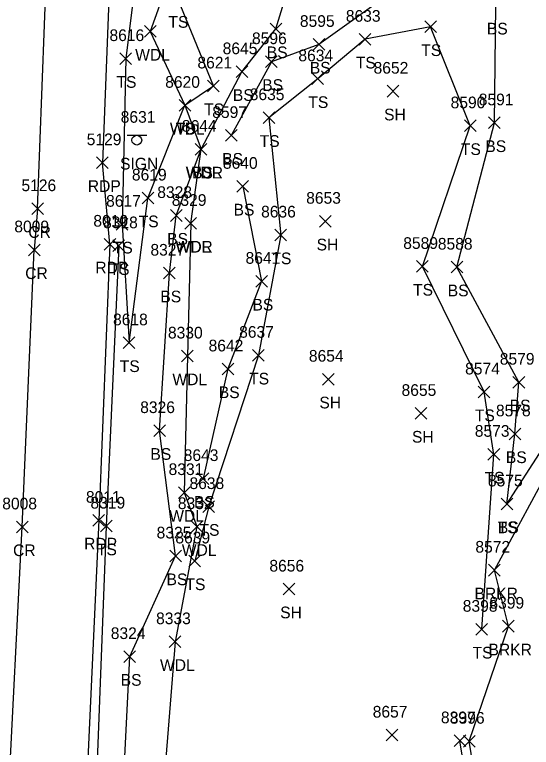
# Model space of a CAD drawing. Extents: x 1482574 to 1485769, y 580696 to 595649.
# Drawn here: x 1485155 to 1485243.5, y 581233 to 581358.4 of the extents above; entities that cross this region are included whole.
import ezdxf

# ---------------------------------------------------------------- set-up
doc = ezdxf.new("R2010")
doc.units = 0
for name, color, linetype in [('L_A', 7, 'Continuous'), ('L_I', 7, 'Continuous'), ('L_TIC', 7, 'Continuous'), ('LAWA', 7, 'Continuous'), ('LAWE', 7, 'Continuous'), ('LELB', 7, 'Continuous'), ('P_A', 7, 'Continuous'), ('P_I', 7, 'Continuous'), ('P_TIC', 7, 'Continuous'), ('PET', 7, 'Continuous'), ('PRC', 7, 'Continuous'), ('S_A', 7, 'Continuous'), ('S_I', 7, 'Continuous'), ('SSGN', 7, 'Continuous')]:
    doc.layers.add(name, color=color, linetype=linetype)

msp = doc.modelspace()

# ---------------------------------------------------------------- linework, layer by layer
at = {"layer": 'L_TIC'}
for points in [[(1485198.72, 581354.97), (1485200.72, 581356.97)], [(1485200.72, 581354.97), (1485198.72, 581356.97)], [(1485225.21, 581355.34), (1485227.21, 581357.34)], [(1485227.21, 581355.34), (1485225.21, 581357.34)], [(1485177.21, 581354.55), (1485179.21, 581356.55)], [(1485179.21, 581354.55), (1485177.21, 581356.55)], [(1485214, 581353.22), (1485216, 581355.21)], [(1485216, 581353.22), (1485214, 581355.21)], [(1485206.08, 581352.34), (1485208.08, 581354.33)], [(1485208.08, 581352.34), (1485206.08, 581354.33)], [(1485173.02, 581349.9), (1485175.02, 581351.9)], [(1485175.02, 581349.9), (1485173.02, 581351.9)], [(1485197.95, 581349.37), (1485199.95, 581351.37)], [(1485199.95, 581349.37), (1485197.95, 581351.37)], [(1485192.92, 581347.65), (1485194.92, 581349.65)], [(1485194.92, 581347.65), (1485192.92, 581349.65)], [(1485205.88, 581346.44), (1485207.87, 581348.44)], [(1485207.87, 581346.44), (1485205.88, 581348.44)], [(1485188.03, 581345.21), (1485190.03, 581347.21)], [(1485190.03, 581345.21), (1485188.03, 581347.21)], [(1485218.76, 581344.32), (1485220.76, 581346.32)], [(1485220.76, 581344.32), (1485218.76, 581346.32)], [(1485183.16, 581341.9), (1485185.16, 581343.9)], [(1485185.16, 581341.9), (1485183.16, 581343.9)], [(1485183.16, 581341.9), (1485185.16, 581343.9)], [(1485185.16, 581341.9), (1485183.16, 581343.9)], [(1485197.55, 581339.78), (1485199.54, 581341.78)], [(1485199.54, 581339.78), (1485197.55, 581341.78)], [(1485236.15, 581338.9), (1485238.15, 581340.9)], [(1485238.15, 581338.9), (1485236.15, 581340.9)], [(1485231.99, 581338.39), (1485233.99, 581340.39)], [(1485233.99, 581338.39), (1485231.99, 581340.39)], [(1485191.09, 581336.74), (1485193.09, 581338.73)], [(1485193.09, 581336.74), (1485191.09, 581338.73)], [(1485185.92, 581334.37), (1485187.92, 581336.37)], [(1485187.92, 581334.37), (1485185.92, 581336.37)], [(1485185.92, 581334.37), (1485187.92, 581336.37)], [(1485187.92, 581334.37), (1485185.92, 581336.37)], [(1485185.92, 581334.37), (1485187.92, 581336.37)], [(1485187.92, 581334.37), (1485185.92, 581336.37)], [(1485193.04, 581328.03), (1485195.04, 581330.03)], [(1485195.04, 581328.03), (1485193.04, 581330.03)], [(1485176.82, 581326.02), (1485178.82, 581328.02)], [(1485178.82, 581326.02), (1485176.82, 581328.02)], [(1485181.67, 581323.03), (1485183.67, 581325.03)], [(1485183.67, 581323.03), (1485181.67, 581325.03)], [(1485172.39, 581321.53), (1485174.39, 581323.53)], [(1485174.39, 581321.53), (1485172.39, 581323.53)], [(1485184.15, 581321.68), (1485186.15, 581323.68)], [(1485186.15, 581321.68), (1485184.15, 581323.68)], [(1485184.15, 581321.68), (1485186.15, 581323.68)], [(1485186.15, 581321.68), (1485184.15, 581323.68)], [(1485207.21, 581322.05), (1485209.21, 581324.05)], [(1485209.21, 581322.05), (1485207.21, 581324.05)], [(1485199.55, 581319.69), (1485201.55, 581321.69)], [(1485201.55, 581319.69), (1485199.55, 581321.69)], [(1485171.83, 581317.85), (1485173.83, 581319.85)], [(1485173.83, 581317.85), (1485171.83, 581319.85)], [(1485223.8, 581314.31), (1485225.8, 581316.31)], [(1485225.8, 581314.31), (1485223.8, 581316.31)], [(1485229.71, 581314.19), (1485231.71, 581316.19)], [(1485231.71, 581314.19), (1485229.71, 581316.19)], [(1485180.49, 581313.16), (1485182.49, 581315.16)], [(1485182.49, 581313.16), (1485180.49, 581315.16)], [(1485196.27, 581311.76), (1485198.27, 581313.76)], [(1485198.27, 581311.76), (1485196.27, 581313.76)], [(1485173.58, 581301.23), (1485175.58, 581303.23)], [(1485175.58, 581301.23), (1485173.58, 581303.23)], [(1485183.59, 581298.97), (1485185.58, 581300.97)], [(1485185.58, 581298.97), (1485183.59, 581300.97)], [(1485195.74, 581299.1), (1485197.74, 581301.1)], [(1485197.74, 581299.1), (1485195.74, 581301.1)], [(1485190.51, 581296.76), (1485192.51, 581298.76)], [(1485192.51, 581296.76), (1485190.51, 581298.76)], [(1485207.68, 581295), (1485209.68, 581297)], [(1485209.68, 581295), (1485207.68, 581297)], [(1485240.32, 581294.49), (1485242.32, 581296.49)], [(1485242.32, 581294.49), (1485240.32, 581296.49)], [(1485234.38, 581292.81), (1485236.38, 581294.81)], [(1485236.38, 581292.81), (1485234.38, 581294.81)], [(1485223.55, 581289.14), (1485225.55, 581291.14)], [(1485225.55, 581289.14), (1485223.55, 581291.14)], [(1485178.8, 581286.2), (1485180.8, 581288.2)], [(1485180.8, 581286.2), (1485178.8, 581288.2)], [(1485239.65, 581285.64), (1485241.65, 581287.64)], [(1485241.65, 581285.64), (1485239.65, 581287.64)], [(1485236.04, 581282.14), (1485238.04, 581284.13)], [(1485238.04, 581282.14), (1485236.04, 581284.13)], [(1485186.25, 581277.99), (1485188.25, 581279.99)], [(1485188.25, 581277.99), (1485186.25, 581279.99)], [(1485183.04, 581275.59), (1485185.04, 581277.59)], [(1485185.04, 581275.59), (1485183.04, 581277.59)], [(1485238.29, 581273.64), (1485240.29, 581275.63)], [(1485240.29, 581273.64), (1485238.29, 581275.63)], [(1485238.29, 581273.64), (1485240.29, 581275.63)], [(1485240.29, 581273.64), (1485238.29, 581275.63)], [(1485187.24, 581273.19), (1485189.24, 581275.19)], [(1485189.24, 581273.19), (1485187.24, 581275.19)], [(1485169.67, 581269.85), (1485171.67, 581271.85)], [(1485171.67, 581269.85), (1485169.67, 581271.85)], [(1485185.2, 581269.75), (1485187.2, 581271.75)], [(1485187.2, 581269.75), (1485185.2, 581271.75)], [(1485181.56, 581264.73), (1485183.56, 581266.73)], [(1485183.56, 581264.73), (1485181.56, 581266.73)], [(1485184.83, 581263.88), (1485186.83, 581265.88)], [(1485186.83, 581263.88), (1485184.83, 581265.88)], [(1485236.14, 581262.3), (1485238.14, 581264.3)], [(1485238.14, 581262.3), (1485236.14, 581264.3)], [(1485200.97, 581259.06), (1485202.97, 581261.06)], [(1485202.97, 581259.06), (1485200.97, 581261.06)], [(1485233.98, 581252.18), (1485235.98, 581254.17)], [(1485235.98, 581252.18), (1485233.98, 581254.17)], [(1485238.54, 581252.71), (1485240.54, 581254.71)], [(1485240.54, 581252.71), (1485238.54, 581254.71)], [(1485181.47, 581250.05), (1485183.47, 581252.05)], [(1485183.47, 581250.05), (1485181.47, 581252.05)], [(1485173.71, 581247.51), (1485175.71, 581249.51)], [(1485175.71, 581247.51), (1485173.71, 581249.51)], [(1485218.6, 581234.07), (1485220.6, 581236.07)], [(1485220.6, 581234.07), (1485218.6, 581236.07)], [(1485230.24, 581233.09), (1485232.24, 581235.09)], [(1485232.24, 581233.09), (1485230.24, 581235.09)], [(1485231.82, 581233.01), (1485233.82, 581235.01)], [(1485233.82, 581233.01), (1485231.82, 581235.01)]]:
    msp.add_lwpolyline(points, dxfattribs=at)
at = {"layer": 'LAWA'}
for points in [[(1485190.98, 581398.67), (1485185.88, 581377.05), (1485178.21, 581355.55)], [(1485178.21, 581355.55), (1485184.16, 581342.9)], [(1485184.16, 581342.9), (1485186.93, 581335.37)], [(1485185.15, 581322.68), (1485186.93, 581335.37)], [(1485185.15, 581322.68), (1485184.58, 581299.97), (1485184.04, 581276.59), (1485186.2, 581270.75), (1485182.47, 581251.05), (1485179.69, 581216.15), (1485179.69, 581181.44), (1485178.21, 581156.69)]]:
    msp.add_lwpolyline(points, dxfattribs=at)
at = {"layer": 'LAWE'}
msp.add_lwpolyline([(1485364.63, 581186.29), (1485351.85, 581199.26), (1485344.05, 581203.55), (1485334.83, 581196.93), (1485324.09, 581192.81), (1485311.88, 581188.77), (1485287.13, 581192.44), (1485263.74, 581206.89), (1485243.58, 581216.33), (1485234.47, 581223.79), (1485232.82, 581234.01), (1485239.54, 581253.71), (1485237.14, 581263.3), (1485247.7, 581282.83), (1485252.83, 581306.34), (1485254.65, 581327.22), (1485258.55, 581349.93), (1485254.18, 581377.44), (1485246.39, 581379.79)], dxfattribs=at)
at = {"layer": 'LELB'}
for points in [[(1485182.27, 581399.25), (1485177.48, 581378.69), (1485174.02, 581350.9), (1485173.39, 581322.53), (1485174.58, 581302.23), (1485177.82, 581327.02), (1485184.16, 581342.9), (1485189.03, 581346.21), (1485182.91, 581361.18), (1485194.11, 581369.6), (1485207.78, 581383.8), (1485219.07, 581390.53), (1485221.03, 581403.02)], [(1485186.93, 581335.37), (1485193.92, 581348.65), (1485199.72, 581355.97), (1485204.48, 581371.63), (1485222.4, 581384.12), (1485230.5, 581391.97)], [(1485239.29, 581274.63), (1485240.66, 581286.64), (1485241.32, 581295.49), (1485230.71, 581315.19), (1485237.15, 581339.9), (1485237.41, 581360.03), (1485235.04, 581368.82), (1485221.29, 581363.51), (1485207.08, 581353.33), (1485198.95, 581350.37), (1485192.08, 581337.73)], [(1485237.04, 581283.13), (1485235.38, 581293.81), (1485224.8, 581315.31), (1485232.99, 581339.39), (1485226.21, 581356.34), (1485215, 581354.21), (1485206.88, 581347.44), (1485198.54, 581340.78), (1485200.55, 581320.69), (1485196.74, 581300.1), (1485188.24, 581274.19), (1485185.83, 581264.88)], [(1485239.29, 581274.63), (1485247.03, 581286.62), (1485249.94, 581305.84), (1485249.85, 581326.68), (1485251.17, 581351.02)], [(1485182.67, 581324.03), (1485186.93, 581335.37)], [(1485194.04, 581329.03), (1485197.27, 581312.76), (1485191.51, 581297.76), (1485187.25, 581278.99)], [(1485168.12, 581159.6), (1485172.5, 581203.95), (1485174.71, 581248.51), (1485182.56, 581265.73), (1485179.8, 581287.2), (1485181.49, 581314.16), (1485182.67, 581324.03)], [(1485172.83, 581318.85), (1485170.67, 581270.85), (1485168.98, 581226.13), (1485164.49, 581160.32)], [(1485234.98, 581253.17), (1485237.04, 581283.13)], [(1485306.39, 581138.29), (1485302.95, 581154.06), (1485311.99, 581168.32), (1485320.19, 581188.84), (1485314.12, 581187.37), (1485290.18, 581187.43), (1485262.28, 581198.75), (1485248.04, 581209.19), (1485241.01, 581215.15), (1485232.89, 581223.95), (1485231.24, 581234.09)]]:
    msp.add_lwpolyline(points, dxfattribs=at)
at = {"layer": 'P_TIC'}
for points in [[(1485169.03, 581332.07), (1485171.03, 581334.07)], [(1485171.03, 581332.07), (1485169.03, 581334.07)], [(1485157.91, 581324.2), (1485159.91, 581326.2)], [(1485159.91, 581324.2), (1485157.91, 581326.2)], [(1485170.32, 581318.12), (1485172.32, 581320.12)], [(1485172.32, 581318.12), (1485170.32, 581320.12)], [(1485157.36, 581317.15), (1485159.36, 581319.15)], [(1485159.36, 581317.15), (1485157.36, 581319.15)], [(1485155.29, 581269.71), (1485157.29, 581271.71)], [(1485157.29, 581269.71), (1485155.29, 581271.71)], [(1485168.4, 581270.84), (1485170.4, 581272.84)], [(1485170.4, 581270.84), (1485168.4, 581272.84)]]:
    msp.add_lwpolyline(points, dxfattribs=at)
at = {"layer": 'PET'}
for points in [[(1485171.87, 581380.15), (1485170.03, 581333.07)], [(1485171.32, 581319.12), (1485170.03, 581333.07)], [(1485171.32, 581319.12), (1485169.4, 581271.84), (1485167.16, 581223.5), (1485164.23, 581176.59)]]:
    msp.add_lwpolyline(points, dxfattribs=at)
at = {"layer": 'PRC'}
for points in [[(1485158.91, 581325.2), (1485160.5, 581367.26)], [(1485158.91, 581325.2), (1485158.36, 581318.15)], [(1485150.36, 581171.17), (1485153.82, 581222.2), (1485156.29, 581270.71), (1485158.36, 581318.15)]]:
    msp.add_lwpolyline(points, dxfattribs=at)
at = {"layer": 'SSGN'}
for p, q in [((1485174.26, 581337.76), (1485177.6, 581337.76)), ((1485175.91, 581336.93), (1485175.91, 581336.93))]:
    msp.add_line(p, q, dxfattribs=at)
msp.add_circle((1485175.91, 581336.93), 0.833, dxfattribs=at)

# ---------------------------------------------------------------- texts
at = {"layer": 'L_A'}
for s, p in [('TS', (1485181.32, 581356.18)), ('BS', (1485235.85, 581355.03)), ('TS', (1485224.62, 581351.34)), ('WDL', (1485175.63, 581350.55)), ('BS', (1485198.16, 581350.97)), ('TS', (1485213.41, 581349.21)), ('BS', (1485205.53, 581348.33)), ('TS', (1485172.43, 581345.9)), ('BS', (1485197.39, 581345.37)), ('BS', (1485192.36, 581343.65)), ('TS', (1485205.28, 581342.44)), ('TS', (1485187.44, 581341.21)), ('SH', (1485218.25, 581340.32)), ('WDL', (1485181.58, 581337.9)), ('TS', (1485182.57, 581337.9)), ('TS', (1485196.95, 581335.78)), ('BS', (1485235.59, 581334.9)), ('TS', (1485231.4, 581334.39)), ('BS', (1485190.53, 581332.73)), ('WDR', (1485184.29, 581330.37)), ('WDL', (1485184.34, 581330.37)), ('BS', (1485185.37, 581330.37)), ('BS', (1485192.48, 581324.03)), ('TS', (1485176.23, 581322.02)), ('BS', (1485181.11, 581319.03)), ('TS', (1485171.8, 581317.53)), ('WDR', (1485182.52, 581317.68)), ('WDL', (1485182.57, 581317.68)), ('SH', (1485206.7, 581318.05)), ('TS', (1485198.96, 581315.69)), ('TS', (1485171.24, 581313.85)), ('TS', (1485223.21, 581310.31)), ('BS', (1485229.15, 581310.19)), ('BS', (1485179.94, 581309.16)), ('BS', (1485195.71, 581307.76)), ('TS', (1485172.99, 581297.23)), ('WDL', (1485182, 581294.97)), ('TS', (1485195.15, 581295.1)), ('BS', (1485189.95, 581292.76)), ('SH', (1485207.17, 581291)), ('BS', (1485239.76, 581290.49)), ('TS', (1485233.79, 581288.81)), ('SH', (1485223.03, 581285.14)), ('BS', (1485178.24, 581282.2)), ('BS', (1485239.1, 581281.64)), ('TS', (1485235.45, 581278.13)), ('BS', (1485185.69, 581273.99)), ('WDL', (1485181.46, 581271.59)), ('TS', (1485237.7, 581269.63)), ('BS', (1485237.73, 581269.63)), ('TS', (1485186.65, 581269.19)), ('TS', (1485169.08, 581265.85)), ('WDL', (1485183.61, 581265.75)), ('BS', (1485181, 581260.73)), ('TS', (1485184.24, 581259.88)), ('BRKR', (1485233.73, 581258.3)), ('SH', (1485200.46, 581255.06)), ('BRKR', (1485236.13, 581248.71)), ('TS', (1485233.39, 581248.17)), ('WDL', (1485179.88, 581246.05)), ('BS', (1485173.15, 581243.51))]:
    msp.add_text(s, height=2, dxfattribs=at).set_placement(p)
at = {"layer": 'L_I'}
for s, p in [('8595', (1485203.83, 581356.33)), ('8633', (1485211.7, 581357.21)), ('8616', (1485171.23, 581353.9)), ('8596', (1485195.63, 581353.37)), ('8645', (1485190.61, 581351.65)), ('8634', (1485203.57, 581350.44)), ('8621', (1485186.29, 581349.21)), ('8652', (1485216.45, 581348.32)), ('8620', (1485180.77, 581345.9)), ('8620', (1485180.77, 581345.9)), ('8635', (1485195.24, 581343.78)), ('8590', (1485229.64, 581342.39)), ('8591', (1485234.46, 581342.9)), ('8597', (1485188.83, 581340.73)), ('8644', (1485183.62, 581338.37)), ('8644', (1485183.62, 581338.37)), ('8644', (1485183.62, 581338.37)), ('8640', (1485190.65, 581332.03)), ('8619', (1485175.07, 581330.02)), ('8328', (1485179.41, 581327.03)), ('8617', (1485170.65, 581325.53)), ('8329', (1485181.89, 581325.68)), ('8329', (1485181.89, 581325.68)), ('8653', (1485204.91, 581326.05)), ('8636', (1485197.19, 581323.69)), ('8318', (1485170.13, 581321.85)), ('8589', (1485221.53, 581318.31)), ('8588', (1485227.45, 581318.19)), ('8327', (1485178.24, 581317.16)), ('8641', (1485194.53, 581315.76)), ('8618', (1485171.84, 581305.23)), ('8330', (1485181.24, 581302.97)), ('8637', (1485193.43, 581303.1)), ('8642', (1485188.2, 581300.76)), ('8654', (1485205.37, 581299)), ('8579', (1485238.06, 581298.49)), ('8574', (1485232.12, 581296.81)), ('8655', (1485221.24, 581293.14)), ('8326', (1485176.49, 581290.2)), ('8578', (1485237.4, 581289.64)), ('8573', (1485233.78, 581286.14)), ('8643', (1485183.94, 581281.99)), ('8331', (1485181.35, 581279.59)), ('8638', (1485184.93, 581277.19)), ('8575', (1485236.03, 581277.64)), ('8575', (1485236.03, 581277.64)), ('8319', (1485167.97, 581273.85)), ('8332', (1485182.94, 581273.75)), ('8325', (1485179.3, 581268.73)), ('8639', (1485182.51, 581267.88)), ('8572', (1485233.88, 581266.3)), ('8656', (1485198.61, 581263.06)), ('8398', (1485231.72, 581256.18)), ('8399', (1485236.28, 581256.71)), ('8333', (1485179.21, 581254.05)), ('8324', (1485171.45, 581251.51)), ('8657', (1485216.3, 581238.06)), ('8397', (1485227.98, 581237.09)), ('8396', (1485229.51, 581237.01))]:
    msp.add_text(s, height=2, dxfattribs=at).set_placement(p)
at = {"layer": 'P_A'}
for s, p in [('RDP', (1485167.52, 581328.07)), ('CR', (1485157.34, 581320.2)), ('RDP', (1485168.81, 581314.12)), ('CR', (1485156.8, 581313.15)), ('RDP', (1485166.89, 581266.84)), ('CR', (1485154.72, 581265.71))]:
    msp.add_text(s, height=2, dxfattribs=at).set_placement(p)
at = {"layer": 'P_I'}
for s, p in [('5129', (1485167.33, 581336.07)), ('5126', (1485156.16, 581328.2)), ('8009', (1485154.94, 581321.15)), ('8010', (1485168.47, 581322.12)), ('8011', (1485167.2, 581274.84)), ('8008', (1485152.87, 581273.71))]:
    msp.add_text(s, height=2, dxfattribs=at).set_placement(p)
at = {"layer": 'S_A'}
msp.add_text('SIGN', height=2, dxfattribs=at).set_placement((1485173.05, 581331.91))
at = {"layer": 'S_I'}
msp.add_text('8631', height=2, dxfattribs=at).set_placement((1485173.15, 581339.91))

doc.saveas('drawing.dxf')
